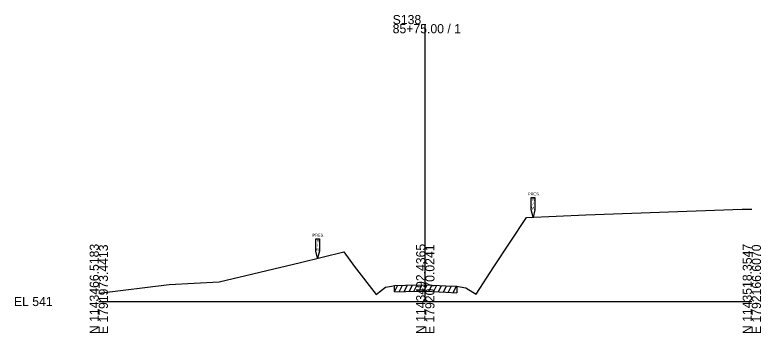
# Model space of a CAD drawing. Extents: x -26 to 1203, y -10 to 19606.
# Drawn here: x -25.7 to 202.8, y 11490.3 to 11587.9 of the extents above; entities that cross this region are included whole.
import ezdxf

# ---------------------------------------------------------------- set-up
doc = ezdxf.new("R2010")
doc.units = 0
for name, color, linetype in [('RD_EX_Driveway', 7, 'Continuous'), ('RD_GPK_XS_Cell', 7, 'Continuous'), ('RD_XS_ExGround', 7, 'Continuous'), ('RD_XS_ExPaveRet', 7, 'Continuous'), ('RD_XS_ExRW', 7, 'Continuous')]:
    doc.layers.add(name, color=color, linetype=linetype)

msp = doc.modelspace()

# ---------------------------------------------------------------- linework, layer by layer
at = {"layer": 'RD_GPK_XS_Cell'}
for p, q in [((100, 11500), (100, 11585.08)), ((0, 11500), (100, 11500)), ((100, 11500), (200, 11500))]:
    msp.add_line(p, q, dxfattribs=at)
at = {"layer": 'RD_XS_ExGround'}
msp.add_lwpolyline([(0, 11502.57), (21.55, 11505.21), (36.82, 11506.04), (61.74, 11511.94), (75.04, 11515.25), (78.26, 11510.8), (84.91, 11502.17), (85.97, 11502.94), (87.84, 11504.35), (89.66, 11504.74), (90.53, 11504.93), (93.9, 11505.03), (100.1, 11505.13), (106.33, 11504.83), (109.69, 11504.71), (110.72, 11504.51), (112.38, 11504.22), (114.54, 11502.91), (115.55, 11502.27), (120.94, 11510.67), (131, 11525.79), (149.17, 11526.63), (197, 11528.35), (200, 11528.36)], dxfattribs=at)
at = {"layer": 'RD_XS_ExPaveRet'}
for p, q in [((90.53, 11502.93), (91.54, 11504.96)), ((90.53, 11502.93), (90.53, 11504.93)), ((92.03, 11502.97), (93.04, 11505)), ((93.53, 11503.02), (94.54, 11505.04)), ((95.03, 11503.05), (96.03, 11505.06)), ((96.53, 11503.07), (97.53, 11505.09)), ((98.03, 11503.09), (99.03, 11505.11)), ((99.53, 11503.12), (100.52, 11505.11)), ((101.03, 11503.08), (102, 11505.04)), ((102.53, 11503.01), (103.5, 11504.97)), ((104.03, 11502.94), (105, 11504.9)), ((105.53, 11502.87), (106.5, 11504.83)), ((107.03, 11502.81), (108.01, 11504.77)), ((108.53, 11502.76), (109.51, 11504.72)), ((109.69, 11504.71), (109.69, 11502.71)), ((90.53, 11502.93), (93.9, 11503.03)), ((93.9, 11503.03), (100.1, 11503.13)), ((100.1, 11503.13), (106.33, 11502.83)), ((106.33, 11502.83), (109.69, 11502.71))]:
    msp.add_line(p, q, dxfattribs=at)
at = {"layer": 'RD_XS_ExRW'}
for points in [[(132.45, 11531.9), (133.55, 11531.9), (133.55, 11528.07), (133, 11525.88), (132.45, 11528.07)], [(66.45, 11519.26), (67.55, 11519.26), (67.55, 11515.43), (67, 11513.25), (66.45, 11515.43)]]:
    msp.add_lwpolyline(points, close=True, dxfattribs=at)

# ---------------------------------------------------------------- texts
at = {"layer": 'RD_EX_Driveway'}
msp.add_text('543.56', height=0.0975, rotation=90, dxfattribs=at).set_placement((100.1, 11505.13))
at = {"layer": 'RD_GPK_XS_Cell'}
for s, p in [('S138', (90, 11585.08)), ('85+75.00 / 1', (90, 11582.28)), ('EL 541', (-26, 11498.6))]:
    msp.add_text(s, height=2.8, dxfattribs=at).set_placement(p)
for s, p in [('N 1143466.5183', (0, 11490)), ('E 1791973.4413', (2.8, 11490)), ('N 1143492.4365', (100, 11490)), ('E 1792070.0241', (102.8, 11490)), ('N 1143518.3547', (200, 11490)), ('E 1792166.6070', (202.8, 11490))]:
    msp.add_text(s, height=2.8, rotation=90, dxfattribs=at).set_placement(p)
at = {"layer": 'RD_XS_ExRW'}
for s, p in [('PRES.', (131.45, 11532.53)), ('R', (132.71, 11530.81)), ('/', (132.83, 11529.5)), ('W', (132.53, 11528.18)), ('PRES.', (65.45, 11519.89)), ('R', (66.71, 11518.17)), ('W', (66.53, 11515.55)), ('/', (66.83, 11516.86))]:
    msp.add_text(s, height=0.875, dxfattribs=at).set_placement(p)

doc.saveas('drawing.dxf')
